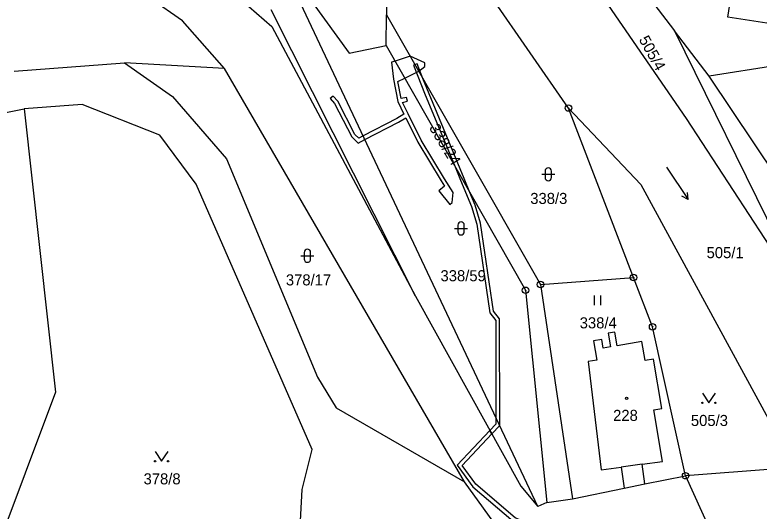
# Model space of a CAD drawing. Extents: x -725728 to -720881, y -1068679 to -1063504.
# Drawn here: x -723683.2 to -723569, y -1067023.6 to -1066947.5 of the extents above; entities that cross this region are included whole.
import ezdxf

# ---------------------------------------------------------------- set-up
doc = ezdxf.new("R2010")
doc.units = 0
for name, color, linetype in [('Hranice parcel', 7, 'Continuous'), ('Parcelní čísla', 7, 'Continuous'), ('Vnitřní kresba', 7, 'Continuous'), ('Věcná břemena k části', 7, 'Continuous'), ('Značky bodu BP', 7, 'Continuous'), ('Značky budov', 7, 'Continuous'), ('Značky kultur', 7, 'Continuous')]:
    doc.layers.add(name, color=color, linetype=linetype)

# ---------------------------------------------------------------- blocks, each defined once
blk = doc.blocks.new('4.02_3')
at = {"layer": 'Značky budov'}
blk.add_circle((-0.001, 0), 0.0175, dxfattribs=at)
blk = doc.blocks.new('3.16_2')
at = {"layer": 'Značky kultur'}
for p, q in [((-0.05, 0.15), (-0.05, 0.05)), ((0.05, 0.05), (0.05, 0.15)), ((-0.1, 0.1), (0.1, 0.1))]:
    blk.add_line(p, q, dxfattribs=at)
for centre, start, end in [((0, 0.15), 0, 180), ((0, 0.05), 180, 359.9879)]:
    blk.add_arc(centre, 0.05, start, end, dxfattribs=at)
blk = doc.blocks.new('3.06_1')
at = {"layer": 'Značky kultur'}
for p, q in [((-0.051, 0), (-0.051, 0.15)), ((0.049, 0), (0.049, 0.15))]:
    blk.add_line(p, q, dxfattribs=at)
blk = doc.blocks.new('3.14_1')
at = {"layer": 'Značky kultur'}
blk.add_lwpolyline([(-0.1, 0.15), (0, 0), (0.1, 0.15)], dxfattribs=at)
for centre in [(-0.1, 0), (0.1, 0)]:
    blk.add_circle(centre, 0.01, dxfattribs=at)
blk = doc.blocks.new('8.02_22')
at = {"layer": 'Značky kultur'}
for p, q in [((-0.168, 0.247), (0.168, -0.251)), ((0.168, -0.251), (0.072, -0.198)), ((0.168, -0.251), (0.155, -0.142))]:
    blk.add_line(p, q, dxfattribs=at)
blk = doc.blocks.new('1.05_1')
at = {"layer": 'Značky bodu BP'}
for radius in [0.05, 0.00303]:
    blk.add_circle((0, 0), radius, dxfattribs=at)

msp = doc.modelspace()

# ---------------------------------------------------------------- linework, layer by layer
at = {"layer": 'Hranice parcel'}
for p, q in [((-723602.93, -1067022.91), (-723642.87, -1066938.22)), ((-723598.23, -1066961.79), (-723613.61, -1066939.58)), ((-723621.72, -1066990.67), (-723643.86, -1066946.73)), ((-723626.2, -1066952.18), (-723626.14, -1066947.5)), ((-723626.14, -1066947.5), (-723602.52, -1066988.87)), ((-723576.63, -1066956.92), (-723581.95, -1066949.94)), ((-723581.95, -1066949.94), (-723560.85, -1066992.88)), ((-723626.2, -1066952.18), (-723604.81, -1066989.76)), ((-723554.66, -1066953.4), (-723576.63, -1066956.92)), ((-723683.32, -1066956.13), (-723666.38, -1066954.86)), ((-723651.05, -1066955.73), (-723666.38, -1066954.86)), ((-723614.17, -1067019.17), (-723651.05, -1066955.73)), ((-723565.6, -1066973.41), (-723576.63, -1066956.92)), ((-723716.41, -1066968.87), (-723681.77, -1066961.89)), ((-723588.23, -1066987.78), (-723598.23, -1066961.79)), ((-723602.52, -1066988.87), (-723588.23, -1066987.78)), ((-723604.81, -1066989.76), (-723601.55, -1067022.3)), ((-723602.52, -1066988.87), (-723597.62, -1067021.74)), ((-723563.49, -1067016.93), (-723580.24, -1067018.21)), ((-723586.48, -1067019.48), (-723580.24, -1067018.21)), ((-723580.24, -1067018.21), (-723574.86, -1067030.13)), ((-723589.69, -1067020.13), (-723586.48, -1067019.48)), ((-723597.62, -1067021.74), (-723589.69, -1067020.13)), ((-723601.55, -1067022.3), (-723597.62, -1067021.74)), ((-723601.55, -1067022.3), (-723602.93, -1067022.91))]:
    msp.add_line(p, q, dxfattribs=at)
for points in [[(-723777.46, -1066837.1), (-723764.73, -1066867.3), (-723761.23, -1066873.57), (-723754.27, -1066878.39), (-723753.2, -1066879.22), (-723746.25, -1066884.93), (-723739.98, -1066889.04), (-723734.84, -1066892.14), (-723731.55, -1066893.76), (-723715.57, -1066901.25), (-723706.63, -1066905.7), (-723684.27, -1066919.67), (-723678.75, -1066923.12), (-723670.82, -1066928.35), (-723648.47, -1066945.13), (-723643.77, -1066949.29), (-723621.72, -1066990.67)], [(-723651.05, -1066955.73), (-723657.46, -1066948.42), (-723667.22, -1066941.63), (-723702.29, -1066918.22)], [(-723635.72, -1066920.46), (-723633.02, -1066929.41), (-723626.07, -1066941.78), (-723626.14, -1066947.5)], [(-723560.85, -1066992.88), (-723580.11, -1066963.4), (-723602.46, -1066930.88)], [(-723642.87, -1066938.22), (-723631.89, -1066953.38), (-723626.2, -1066952.18)], [(-723587.32, -1066939.22), (-723587.64, -1066942.48), (-723581.95, -1066949.94)], [(-723562.5, -1066947.26), (-723562.8, -1066948.56), (-723564.94, -1066948.17), (-723565.11, -1066949.2), (-723573.77, -1066947.85), (-723572.59, -1066940.28), (-723569.92, -1066940.76)], [(-723666.38, -1066954.86), (-723659, -1066960), (-723650.71, -1066969.56), (-723636.74, -1067003.08), (-723633.9, -1067007.81), (-723614.17, -1067019.17)], [(-723647.7, -1067052.84), (-723647.87, -1067051.63), (-723646.38, -1067051.55), (-723646.55, -1067047.78), (-723647.4, -1067047.83), (-723647.51, -1067046.88), (-723640.3, -1067042.37), (-723639.1, -1067020.3), (-723637.58, -1067014.21), (-723655.4, -1066973.45), (-723660.95, -1066965.94), (-723672.9, -1066961.27), (-723681.77, -1066961.89)], [(-723681.77, -1066961.89), (-723676.97, -1067005.41), (-723691.15, -1067043.09)], [(-723598.23, -1066961.79), (-723587.12, -1066973.51), (-723563.49, -1067016.93)], [(-723580.24, -1067018.21), (-723585.31, -1066995.35), (-723588.23, -1066987.78)], [(-723621.72, -1066990.67), (-723605.55, -1067019.82), (-723602.93, -1067022.91)], [(-723586.48, -1067019.48), (-723586.9, -1067016.45), (-723583.78, -1067016.02), (-723585.14, -1067008.11), (-723583.87, -1067007.89), (-723585.17, -1067000.33), (-723586.44, -1067000.55), (-723586.95, -1066997.61), (-723590.75, -1066998.27), (-723591.11, -1066996.19), (-723592.13, -1066996.36), (-723591.77, -1066998.44), (-723592.88, -1066998.63), (-723593.11, -1066997.31), (-723594.38, -1066997.53), (-723593.87, -1067000.47), (-723595.19, -1067000.7), (-723593.2, -1067017.31), (-723590.13, -1067016.89), (-723589.69, -1067020.13)], [(-723607.15, -1067028.91), (-723608.36, -1067027.23), (-723614.17, -1067019.17)]]:
    msp.add_lwpolyline(points, dxfattribs=at)
at = {"layer": 'Vnitřní kresba'}
msp.add_line((-723586.9, -1067016.45), (-723590.13, -1067016.89), dxfattribs=at)
at = {"layer": 'Věcná břemena k části'}
for points in [[(-723634.15, -1066961.09), (-723631.5, -1066966.21), (-723630.53, -1066967.16), (-723629.48, -1066966.62), (-723624.31, -1066963.95), (-723623.2, -1066963.28), (-723621.34, -1066967.02), (-723617.79, -1066972.97), (-723617.27, -1066973.76), (-723618.12, -1066974.5), (-723616.45, -1066976.6), (-723616.06, -1066976.26), (-723615.92, -1066974.75), (-723617.28, -1066972.66), (-723620.82, -1066966.73), (-723622.83, -1066962.68), (-723623.69, -1066960.92), (-723622.96, -1066960.73), (-723623.11, -1066960.15), (-723623.89, -1066960.35), (-723624.4, -1066957.72), (-723623.34, -1066957.2), (-723621.42, -1066956.26), (-723621.22, -1066956.12), (-723620.27, -1066955.43), (-723620.26, -1066954.83), (-723622.53, -1066953.82), (-723624.83, -1066954.58), (-723625.38, -1066954.76), (-723625.09, -1066957.34), (-723624.41, -1066960.81), (-723623.48, -1066962.73), (-723624.6, -1066963.42), (-723629.73, -1066966.07), (-723630.42, -1066966.43), (-723631.01, -1066965.84), (-723633.65, -1066960.74), (-723634.37, -1066959.95), (-723634.81, -1066960.35)], [(-723621.46, -1066954.99), (-723621.79, -1066955.12), (-723622.02, -1066955.22), (-723620.23, -1066959.75), (-723615.74, -1066970.57), (-723614.79, -1066972.84), (-723613.11, -1066976.91), (-723612.3, -1066979.62), (-723610.32, -1066993.22), (-723609.4, -1066994.37), (-723609.38, -1067009.23), (-723609.38, -1067010.31), (-723610.29, -1067011.27), (-723610, -1067011.8), (-723608.78, -1067010.51), (-723608.8, -1066994.15), (-723609.74, -1066992.98), (-723611.72, -1066979.48), (-723612.55, -1066976.71), (-723613.36, -1066974.74), (-723614.23, -1066972.62), (-723620.56, -1066957.27)], [(-723615.31, -1067016.58), (-723612.92, -1067019.9), (-723606.74, -1067025.17), (-723602.34, -1067027.05), (-723596.97, -1067028.59), (-723594.1, -1067031.55), (-723593.29, -1067031.53), (-723596.65, -1067028.05), (-723602.14, -1067026.49), (-723606.42, -1067024.65), (-723612.47, -1067019.49), (-723614.53, -1067016.63), (-723610, -1067011.8), (-723610.29, -1067011.27)]]:
    msp.add_lwpolyline(points, close=True, dxfattribs=at)

# ---------------------------------------------------------------- block references
at = {"layer": 'Značky bodu BP', "xscale": 10, "yscale": 10}
for p in [(-723598.23, -1066961.79), (-723588.23, -1066987.78), (-723602.52, -1066988.87), (-723604.81, -1066989.76), (-723585.31, -1066995.35), (-723580.24, -1067018.21)]:
    msp.add_blockref('1.05_1', p, dxfattribs=at)
at = {"layer": 'Značky budov', "xscale": 10, "yscale": 10}
msp.add_blockref('4.02_3', (-723589.29, -1067006.33), dxfattribs=at)
at = {"layer": 'Značky kultur', "xscale": 10, "yscale": 10}
for name, p in [('3.16_2', (-723601.32, -1066972.96)), ('8.02_22', (-723581.52, -1066973.31)), ('3.16_2', (-723614.72, -1066981.27)), ('3.16_2', (-723638.31, -1066985.46)), ('3.06_1', (-723593.73, -1066992.05)), ('3.14_1', (-723576.66, -1067007.03)), ('3.14_1', (-723660.69, -1067015.99))]:
    msp.add_blockref(name, p, dxfattribs=at)

# ---------------------------------------------------------------- texts
at = {"layer": 'Parcelní čísla'}
for s, rotation, p in [('505/4', 299, (-723587.47, -1066951.27)), ('338/24', 301, (-723619.68, -1066964.82))]:
    msp.add_text(s, height=1.7, rotation=rotation, dxfattribs=at).set_placement(p)
for s, p in [('338/3', (-723604.09, -1066976.51)), ('505/1', (-723577.02, -1066984.83)), ('378/17', (-723641.61, -1066989.01)), ('338/59', (-723617.87, -1066988.37)), ('338/4', (-723596.5, -1066995.6)), ('228', (-723591.37, -1067009.8)), ('505/3', (-723579.43, -1067010.58)), ('378/8', (-723663.46, -1067019.54))]:
    msp.add_text(s, height=1.7, dxfattribs=at).set_placement(p)

doc.saveas('drawing.dxf')
